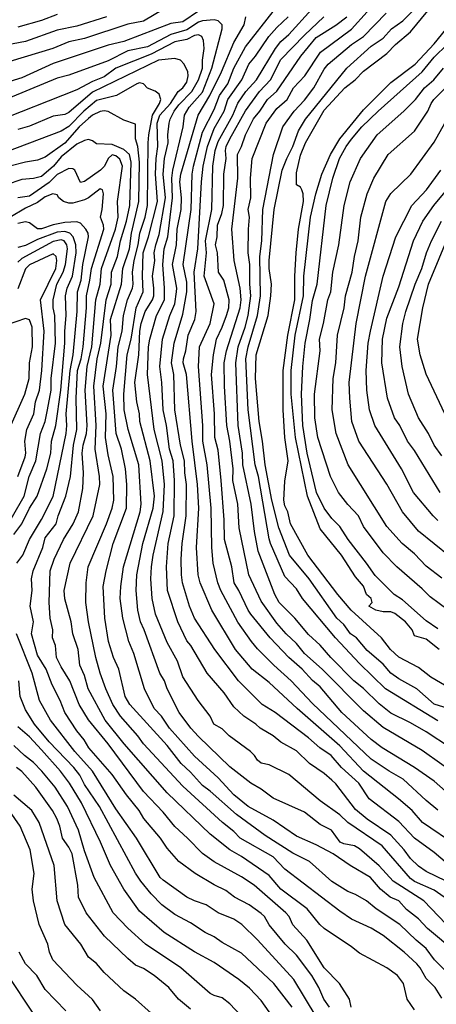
# Model space of a CAD drawing. Header units: metres. Extents: x -51132 to -49532, y -231222 to -229437.
# Tile 278 of 334: x -50239 to -50186, y -229633 to -229508. Entities that reach past the tile are written whole.
import ezdxf

# ---------------------------------------------------------------- set-up
doc = ezdxf.new("R2010")
doc.units = ezdxf.units.M
doc.layers.add('CONTOUR_INDEX', color=1, linetype='Continuous')
doc.layers.add('CONTOUR_INTER', color=3, linetype='Continuous')

msp = doc.modelspace()

# ---------------------------------------------------------------- linework, layer by layer
at = {"layer": 'CONTOUR_INDEX'}
for points, elevation in [([(-50185.58, -229608.22), (-50187.08, -229606.99), (-50190, -229604.26), (-50191.78, -229603.26), (-50194.08, -229601.71), (-50201.58, -229594.63), (-50204.26, -229591.76), (-50206.48, -229589.76), (-50208.58, -229587.66), (-50209.32, -229586.76), (-50211.08, -229584.27), (-50213.24, -229580.26), (-50213.61, -229579.26), (-50214.19, -229576.76), (-50214.36, -229574.76), (-50214.44, -229569.76), (-50214.97, -229564.26), (-50215.52, -229561.26), (-50215.53, -229559.26), (-50216.09, -229551.76), (-50215.95, -229549.26), (-50214.59, -229546.26), (-50214.08, -229543.76), (-50215.36, -229540.26), (-50215.05, -229537.26), (-50215.17, -229535.76), (-50214.38, -229531.76), (-50214.23, -229526.26), (-50213.96, -229524.26), (-50213.58, -229523.12), (-50211.69, -229519.76), (-50211.08, -229518.23), (-50210.04, -229516.76), (-50208.71, -229515.26), (-50206.28, -229511.26), (-50205.58, -229510.39), (-50204.58, -229509.48), (-50201.64, -229506.26)], 50), ([(-50184.3, -229595.26), (-50186.08, -229594.73), (-50188.29, -229592.76), (-50190.58, -229591.48), (-50191.57, -229590.76), (-50192.58, -229589.62), (-50194.58, -229587.87), (-50195.94, -229586.26), (-50196.71, -229585.76), (-50197.58, -229584.56), (-50198.46, -229583.76), (-50201.98, -229578.76), (-50204.49, -229575.76), (-50205.84, -229572.26), (-50206.75, -229568.76), (-50207.58, -229564.26), (-50207.93, -229561.26), (-50208.37, -229558.76), (-50208.81, -229553.26), (-50208.75, -229550.26), (-50207.19, -229545.26), (-50206.85, -229542.76), (-50206.8, -229541.26), (-50207.08, -229539.26), (-50207.09, -229538.26), (-50206.44, -229531.76), (-50205.4, -229526.76), (-50204.82, -229525.26), (-50204.07, -229523.76), (-50203.34, -229521.76), (-50202.45, -229520.26), (-50197.19, -229513.76), (-50194.08, -229510.99), (-50192.58, -229509.95), (-50191.48, -229508.76), (-50190.04, -229507.76), (-50188.59, -229506.26)], 55), ([(-50234.08, -229506.96), (-50236.08, -229507.7), (-50239.08, -229508.57)], 50), ([(-50184.58, -229622.69), (-50187.38, -229619.76), (-50191.27, -229617.26), (-50193.08, -229615.28), (-50195.58, -229613.13), (-50196.2, -229612.76), (-50197.58, -229612.49), (-50198.03, -229612.26), (-50199.12, -229610.76), (-50200.58, -229610.05), (-50202.58, -229608.48), (-50206.58, -229606.67), (-50208.08, -229605.55), (-50209.41, -229604.76), (-50212.08, -229602.71), (-50216.08, -229598.83), (-50217.03, -229597.76), (-50218.52, -229595.76), (-50220.07, -229592.76), (-50220.39, -229591.76), (-50220.99, -229590.76), (-50222.99, -229585.26), (-50223.46, -229584.26), (-50223.8, -229582.76), (-50224.02, -229580.26), (-50223.92, -229578.26), (-50223.15, -229574.26), (-50221.85, -229569.76), (-50221.68, -229568.26), (-50222.24, -229563.76), (-50223.54, -229558.76), (-50223.57, -229557.76), (-50223.93, -229556.26), (-50224.19, -229553.76), (-50223.66, -229550.26), (-50223.53, -229547.26), (-50223.36, -229546.26), (-50222.86, -229544.76), (-50221.93, -229543.26), (-50221.77, -229542.76), (-50221.74, -229541.76), (-50221.94, -229540.26), (-50221.62, -229538.26), (-50221.7, -229537.26), (-50221.52, -229536.26), (-50221.08, -229534.94), (-50220.29, -229530.26), (-50220.56, -229527.26), (-50220.4, -229525.26), (-50219.94, -229523.26), (-50219.97, -229522.26), (-50219.8, -229520.76), (-50219.69, -229520.26), (-50219.18, -229519.26), (-50218.58, -229518.45), (-50216.91, -229516.76), (-50216.06, -229515.26), (-50215.55, -229513.76), (-50215.57, -229512.76), (-50215.35, -229511.26), (-50215.42, -229510.26), (-50215.67, -229509.76), (-50216.08, -229509.55), (-50216.58, -229509.64), (-50217.58, -229510.15), (-50219.08, -229510.44), (-50222.08, -229511.98), (-50226.58, -229513.76), (-50228.08, -229514.86), (-50229.58, -229515.47), (-50231.58, -229516.55), (-50242.33, -229520.76)], 45), ([(-50185.08, -229578.67), (-50187.08, -229577.14), (-50188.58, -229575.57), (-50190.13, -229574.26), (-50192.08, -229572.11), (-50197.02, -229564.26), (-50198.54, -229560.26), (-50199.05, -229557.26), (-50198.94, -229553.26), (-50198.6, -229551.26), (-50198.38, -229547.76), (-50197.53, -229544.26), (-50197.35, -229542.76), (-50196.51, -229539.76), (-50196.22, -229537.76), (-50195.75, -229535.76), (-50195.4, -229532.76), (-50194.59, -229529.76), (-50193.74, -229527.76), (-50191.91, -229524.76), (-50188.58, -229521.81), (-50186.88, -229519.26), (-50186.47, -229518.26), (-50186.1, -229517.76), (-50181.58, -229513.2)], 60), ([(-50196.62, -229633.26), (-50196.85, -229632.26), (-50198.13, -229630.26), (-50200.08, -229628.28), (-50202.28, -229624.76), (-50204.08, -229622.8), (-50204.54, -229621.76), (-50204.97, -229621.26), (-50209, -229617.76), (-50210.58, -229616.69), (-50214.08, -229614.79), (-50215.58, -229613.71), (-50217.47, -229611.76), (-50219.08, -229610.3), (-50220.58, -229608.45), (-50223.08, -229605.82), (-50227.58, -229599.76), (-50230.08, -229596.72), (-50231.25, -229594.76), (-50232.47, -229591.76), (-50233.58, -229589.98), (-50234.15, -229588.76), (-50234.29, -229587.26), (-50234.66, -229586.26), (-50234.64, -229585.26), (-50234.95, -229583.76), (-50235.09, -229581.76), (-50234.95, -229577.76), (-50234.43, -229576.26), (-50233.26, -229573.76), (-50232.04, -229571.76), (-50231.37, -229570.26), (-50230.81, -229567.26), (-50230.72, -229565.26), (-50230.9, -229562.76), (-50230.76, -229561.76), (-50230.34, -229560.26), (-50230.24, -229559.26), (-50230.52, -229554.76), (-50230.24, -229551.76), (-50229.64, -229549.26), (-50229.15, -229543.26), (-50228.61, -229541.26), (-50228.42, -229539.26), (-50226.66, -229534.26), (-50226.29, -229532.76), (-50226.38, -229530.76), (-50225.77, -229526.26), (-50226.08, -229525.35), (-50226.58, -229524.93), (-50227.08, -229524.81), (-50227.56, -229525.26), (-50228.05, -229526.26), (-50228.54, -229526.76), (-50230.58, -229528.18), (-50231.08, -229528.33), (-50231.83, -229526.76), (-50232.08, -229526.58), (-50232.58, -229526.56), (-50234.08, -229527.29), (-50235.08, -229528.33), (-50237.58, -229530.05), (-50239.08, -229530.29)], 40), ([(-50184.73, -229557.76), (-50187.08, -229552.7), (-50187.84, -229550.26), (-50188.17, -229548.26), (-50187.51, -229544.26), (-50186.77, -229541.26), (-50184.08, -229534.75)], 65), ([(-50239.07, -229565.76), (-50238.15, -229563.26), (-50238.06, -229562.76), (-50238.18, -229561.26), (-50237.92, -229559.76), (-50237.06, -229557.76), (-50236.83, -229556.26), (-50236.32, -229554.76), (-50236.01, -229552.26), (-50235.71, -229547.26), (-50236.19, -229543.26), (-50234.23, -229539.26), (-50234.11, -229538.26), (-50234.18, -229537.76), (-50234.58, -229537.42), (-50237.58, -229538.79), (-50238.08, -229539.33), (-50239.08, -229541.88)], 35), ([(-50209.31, -229635.76), (-50212.08, -229632.84), (-50213.08, -229632.07), (-50214.08, -229631.79), (-50214.58, -229631.52), (-50218.31, -229628.26), (-50222.83, -229625.26), (-50225.08, -229623.23), (-50226.96, -229621.26), (-50229.37, -229616.76), (-50230.58, -229613.4), (-50231.37, -229610.76), (-50232.75, -229607.76), (-50234.34, -229605.26), (-50236.02, -229603.26), (-50237.08, -229602.13), (-50238.24, -229601.26), (-50239.58, -229599.97)], 35), ([(-50235.98, -229635.76), (-50241.58, -229627.39)], 30)]:
    msp.add_lwpolyline(points, dxfattribs=dict(at, elevation=elevation))
at = {"layer": 'CONTOUR_INTER'}
for points, elevation in [([(-50181.58, -229594.16), (-50186.51, -229591.26), (-50188.08, -229590.04), (-50190.58, -229588.73), (-50191.64, -229587.76), (-50192.77, -229586.26), (-50196.65, -229582.76), (-50198.35, -229580.76), (-50202.17, -229575.76), (-50204.37, -229571.76), (-50204.7, -229570.26), (-50205.08, -229569.47), (-50205.21, -229568.76), (-50205.08, -229566.35), (-50204.66, -229563.76), (-50205.07, -229560.76), (-50205.28, -229557.26), (-50205.28, -229552.26), (-50204.72, -229547.76), (-50203.79, -229543.26), (-50203.81, -229540.26), (-50203.64, -229537.26), (-50203.34, -229534.26), (-50202.7, -229530.76), (-50202.73, -229529.76), (-50202.9, -229529.26), (-50203.08, -229528.93), (-50203.58, -229528.62), (-50203.58, -229527.1), (-50203.08, -229524.83), (-50202.47, -229523.26), (-50200.08, -229519.12), (-50197.43, -229516.26), (-50196.14, -229515.26), (-50195.08, -229514.18), (-50192.08, -229511.92), (-50191, -229510.76), (-50189.08, -229509.17), (-50185.47, -229504.76)], 56), ([(-50220.58, -229506.3), (-50223.08, -229507.78), (-50225.08, -229508.17), (-50230.58, -229510.02), (-50232.58, -229510.41), (-50234.61, -229511.26), (-50240.08, -229512.93)], 48), ([(-50216.08, -229506.52), (-50218.08, -229507.88), (-50219.58, -229508.08), (-50225.58, -229510.38), (-50227.58, -229510.87), (-50234.58, -229513.18), (-50238.58, -229515.02), (-50240.08, -229515.47)], 47), ([(-50183.51, -229615.76), (-50186.08, -229613.58), (-50188.58, -229611.78), (-50190.58, -229609.66), (-50194.36, -229606.76), (-50195.68, -229604.76), (-50197.87, -229602.76), (-50199.2, -229601.26), (-50200.63, -229600.26), (-50202.08, -229598.99), (-50206.32, -229595.76), (-50207.98, -229594.76), (-50211, -229591.76), (-50213.98, -229587.76), (-50216.57, -229583.76), (-50217.2, -229582.26), (-50218.11, -229579.26), (-50218.24, -229578.26), (-50218.26, -229576.26), (-50218.17, -229574.26), (-50217.66, -229570.76), (-50217.62, -229566.76), (-50217.83, -229565.26), (-50217.84, -229563.76), (-50218.38, -229561.76), (-50219.07, -229557.26), (-50219.21, -229552.76), (-50219.5, -229551.26), (-50219.16, -229548.76), (-50218.08, -229545.1), (-50217.55, -229542.26), (-50217.58, -229541.01), (-50218.02, -229538.76), (-50217, -229531.76), (-50216.88, -229527.26), (-50216.72, -229526.26), (-50215.58, -229521.93), (-50214.08, -229519.02), (-50213.4, -229517.26), (-50212.36, -229515.76), (-50211.56, -229513.76), (-50210.08, -229511.06), (-50206.58, -229506.58)], 48), ([(-50184, -229600.26), (-50187.08, -229598.22), (-50189.08, -229597.08), (-50191.58, -229595.87), (-50193.08, -229594.67), (-50195.08, -229592.74), (-50196.29, -229591.76), (-50199.24, -229588.76), (-50200.58, -229587.21), (-50202.08, -229585.83), (-50203.81, -229583.76), (-50205.8, -229581.76), (-50206.34, -229580.76), (-50208.49, -229575.26), (-50208.94, -229572.76), (-50209.35, -229569.26), (-50210.41, -229564.26), (-50210.48, -229562.76), (-50211.01, -229559.26), (-50211.34, -229551.26), (-50211.02, -229549.26), (-50210.13, -229546.76), (-50209.73, -229545.26), (-50209.39, -229542.76), (-50209.54, -229541.26), (-50209.55, -229538.76), (-50209.73, -229537.26), (-50209.71, -229534.26), (-50209.57, -229532.76), (-50209.74, -229531.76), (-50209.41, -229530.26), (-50209.44, -229527.76), (-50209.24, -229525.26), (-50207.46, -229520.76), (-50206.08, -229518.89), (-50204.8, -229517.76), (-50203.97, -229516.26), (-50202.52, -229514.76), (-50200.52, -229511.76), (-50196.58, -229508.82), (-50194.58, -229506.59)], 53), ([(-50184.78, -229619.26), (-50186.08, -229618.4), (-50188.58, -229617.27), (-50189.08, -229616.92), (-50192.67, -229612.76), (-50197.07, -229609.76), (-50198.08, -229608.79), (-50200.58, -229607.03), (-50204.58, -229603.65), (-50207.08, -229602.42), (-50208.08, -229602.24), (-50208.58, -229601.83), (-50208.93, -229601.26), (-50209.44, -229600.76), (-50212.15, -229598.76), (-50213.08, -229597.84), (-50214.11, -229597.26), (-50214.58, -229596.23), (-50216.12, -229594.26), (-50218.08, -229591.23), (-50218.76, -229589.26), (-50220.08, -229586.85), (-50221.54, -229583.26), (-50221.96, -229581.26), (-50222.16, -229578.76), (-50222.05, -229577.26), (-50221.86, -229575.76), (-50220.58, -229570.19), (-50220.4, -229566.76), (-50220.72, -229563.76), (-50221.7, -229559.76), (-50222.55, -229552.76), (-50222.44, -229549.26), (-50222.29, -229548.26), (-50221.44, -229545.26), (-50220.42, -229543.26), (-50220.39, -229541.76), (-50220.62, -229538.76), (-50220.43, -229536.76), (-50219.99, -229535.26), (-50219.67, -229532.76), (-50219.4, -229530.26), (-50219.45, -229527.76), (-50219.33, -229526.76), (-50218.02, -229521.26), (-50217.85, -229519.76), (-50217.25, -229518.76), (-50215.58, -229516.83), (-50214.39, -229513.76), (-50213.04, -229508.76), (-50213.08, -229508.26), (-50213.58, -229507.77), (-50214.08, -229507.63), (-50215.58, -229507.75), (-50216.08, -229507.93), (-50217.58, -229508.91), (-50219.58, -229509.48), (-50222.58, -229511.06), (-50225.08, -229511.58), (-50227.58, -229512.86), (-50232.58, -229514.65), (-50234.08, -229515.05), (-50241.58, -229518.13)], 46), ([(-50227.78, -229507.26), (-50231.58, -229508.45), (-50234.08, -229508.94), (-50238.08, -229510.38), (-50240.58, -229510.85)], 49), ([(-50184.54, -229617.26), (-50187.08, -229616.03), (-50188.08, -229615.35), (-50189.08, -229614.34), (-50189.88, -229613.26), (-50191.58, -229611.38), (-50194.58, -229609.37), (-50196.08, -229608.13), (-50198.58, -229604.87), (-50199.08, -229604.38), (-50200.08, -229603.53), (-50201.93, -229602.26), (-50203.58, -229600.66), (-50205.58, -229599.56), (-50206.58, -229598.76), (-50208.24, -229597.76), (-50208.78, -229597.26), (-50210.31, -229596.26), (-50211.58, -229595.06), (-50212.8, -229593.26), (-50214.99, -229590.76), (-50217.07, -229587.26), (-50217.58, -229586.64), (-50218.71, -229584.26), (-50220.04, -229580.26), (-50220.14, -229577.26), (-50219.92, -229574.26), (-50219.16, -229570.76), (-50219.15, -229566.26), (-50219.31, -229563.76), (-50219.76, -229562.26), (-50220.14, -229559.26), (-50220.57, -229557.26), (-50220.73, -229553.76), (-50221, -229551.76), (-50220.65, -229548.26), (-50219.71, -229545.26), (-50219.1, -229543.76), (-50218.86, -229542.26), (-50218.84, -229541.76), (-50219.38, -229538.76), (-50218.89, -229536.26), (-50218.81, -229534.26), (-50218.29, -229531.76), (-50218.25, -229530.26), (-50218.44, -229528.26), (-50218.34, -229527.26), (-50216.13, -229519.76), (-50214.65, -229517.26), (-50213.15, -229514.26), (-50211.58, -229510.5), (-50210.27, -229508.26), (-50210.06, -229507.26)], 47), ([(-50183.2, -229612.76), (-50187.55, -229609.76), (-50188.88, -229608.26), (-50190.59, -229606.76), (-50195.08, -229603.26), (-50198.08, -229600), (-50203.53, -229595.26), (-50207.08, -229591.95), (-50209.23, -229590.26), (-50211.37, -229587.76), (-50214.38, -229582.76), (-50215.88, -229579.26), (-50216.12, -229578.26), (-50216.32, -229574.76), (-50216.03, -229569.76), (-50216.18, -229566.76), (-50216.86, -229561.26), (-50217.61, -229552.76), (-50218.01, -229551.26), (-50217.98, -229550.76), (-50217.69, -229549.76), (-50217.38, -229547.76), (-50216.54, -229545.76), (-50216.35, -229544.76), (-50216.64, -229539.76), (-50216.16, -229536.76), (-50215.71, -229528.26), (-50215.49, -229526.26), (-50214.93, -229523.76), (-50214.08, -229521.46), (-50212.81, -229519.26), (-50212.35, -229517.76), (-50210.54, -229515.26), (-50209.65, -229513.26), (-50208.8, -229512.26), (-50207.13, -229509.76), (-50206.08, -229508.59), (-50204.64, -229507.26)], 49), ([(-50182.08, -229608.04), (-50186.08, -229604.53), (-50188.58, -229602.79), (-50192.67, -229600.26), (-50194.08, -229599.21), (-50197.84, -229595.76), (-50200.58, -229592.53), (-50201.58, -229591.72), (-50202.86, -229590.26), (-50204.58, -229588.76), (-50206.94, -229586.26), (-50209.4, -229583.26), (-50209.76, -229582.76), (-50210.94, -229580.26), (-50211.54, -229579.26), (-50211.85, -229577.26), (-50212.76, -229573.76), (-50212.81, -229571.26), (-50213.18, -229566.26), (-50213.58, -229562.4), (-50213.98, -229560.76), (-50214.03, -229557.76), (-50214.43, -229552.76), (-50214.18, -229550.26), (-50213.78, -229548.26), (-50213.06, -229546.76), (-50212.51, -229545.26), (-50212.22, -229544.26), (-50212.15, -229543.26), (-50212.86, -229540.76), (-50213.51, -229539.76), (-50213.66, -229537.26), (-50213.9, -229536.26), (-50213.69, -229535.26), (-50213.65, -229533.76), (-50213.09, -229532.26), (-50212.88, -229531.26), (-50212.83, -229527.26), (-50212.56, -229525.26), (-50212.63, -229524.26), (-50212.57, -229523.76), (-50212.1, -229522.76), (-50210.08, -229519.21), (-50208.29, -229516.76), (-50206.91, -229515.26), (-50205.58, -229512.66), (-50202.58, -229509.56), (-50200.1, -229507.26)], 51), ([(-50182.58, -229604.18), (-50187.58, -229600.6), (-50192.58, -229597.69), (-50195.08, -229595.56), (-50200.34, -229590.26), (-50202.59, -229588.26), (-50203.58, -229587), (-50204.92, -229585.76), (-50206.08, -229584.42), (-50208.08, -229581.59), (-50209.68, -229578.26), (-50210.88, -229572.26), (-50211.05, -229569.26), (-50211.71, -229566.26), (-50211.64, -229564.76), (-50212.08, -229561.23), (-50212.45, -229559.26), (-50212.77, -229554.26), (-50212.81, -229551.26), (-50212.51, -229549.76), (-50210.75, -229544.26), (-50210.63, -229543.26), (-50210.77, -229541.76), (-50211.53, -229538.26), (-50211.84, -229534.26), (-50211.08, -229527.76), (-50211.12, -229524.76), (-50210.58, -229523.75), (-50210.11, -229522.26), (-50209.08, -229520.24), (-50208.26, -229519.26), (-50207.28, -229517.76), (-50206.08, -229516.69), (-50203.06, -229512.26), (-50201.08, -229509.86), (-50198.58, -229508.31), (-50197.19, -229507.26)], 52), ([(-50185.58, -229596.83), (-50192.28, -229592.76), (-50195.58, -229589.56), (-50198.64, -229586.26), (-50202.84, -229581.26), (-50203.58, -229580.03), (-50205.08, -229578.47), (-50206.92, -229574.26), (-50207.08, -229573.66), (-50208.45, -229565.76), (-50208.87, -229564.26), (-50209.74, -229557.26), (-50210.06, -229550.76), (-50209.77, -229549.26), (-50208.55, -229545.26), (-50208.18, -229542.76), (-50208.25, -229537.76), (-50208.03, -229535.76), (-50207.89, -229531.76), (-50206.53, -229524.76), (-50205.35, -229521.26), (-50203.91, -229519.26), (-50202.58, -229517.84), (-50201.38, -229516.26), (-50200.08, -229513.91), (-50199.58, -229513.26), (-50196.58, -229510.77), (-50195.08, -229509.76), (-50192.17, -229506.76)], 54), ([(-50185.43, -229587.76), (-50187.08, -229586.43), (-50188.58, -229586.04), (-50188.86, -229585.26), (-50189.7, -229584.26), (-50191.08, -229583.17), (-50191.58, -229582.98), (-50192.58, -229582.97), (-50193.49, -229582.76), (-50194.38, -229582.26), (-50193.98, -229581.76), (-50194.07, -229581.26), (-50194.67, -229580.76), (-50195.08, -229579.71), (-50196.08, -229578.5), (-50197.87, -229575.76), (-50200.58, -229572.39), (-50202.2, -229568.26), (-50203.73, -229560.76), (-50204.27, -229555.26), (-50204.27, -229552.26), (-50203.78, -229547.76), (-50202.69, -229542.76), (-50202.67, -229540.26), (-50201.83, -229532.76), (-50201.13, -229529.76), (-50200.36, -229527.26), (-50199.26, -229524.76), (-50198.08, -229522.77), (-50195.08, -229519.07), (-50191.58, -229515.61), (-50188.48, -229513.26), (-50186.08, -229510.7), (-50184.58, -229508.86)], 57), ([(-50185.58, -229585.11), (-50187.08, -229584.1), (-50190.08, -229581.46), (-50191.17, -229580.76), (-50193.58, -229578.36), (-50194.67, -229576.76), (-50197.02, -229573.76), (-50198.08, -229572.09), (-50199.08, -229571.07), (-50200.08, -229569.79), (-50201.04, -229567.76), (-50202.25, -229562.76), (-50202.78, -229559.26), (-50202.96, -229555.26), (-50202.81, -229551.76), (-50202.49, -229548.76), (-50201.88, -229545.76), (-50201.58, -229543.34), (-50200.97, -229541.26), (-50199.84, -229531.26), (-50198.97, -229527.76), (-50198.11, -229525.26), (-50197.27, -229523.76), (-50196.58, -229522.83), (-50195.26, -229521.26), (-50193.21, -229519.26), (-50187.59, -229514.26), (-50186.08, -229512.37), (-50184.41, -229510.76)], 58), ([(-50183.32, -229626.26), (-50186.93, -229623.26), (-50188.08, -229622.05), (-50189.58, -229620.85), (-50190.57, -229619.76), (-50191.65, -229619.26), (-50192.91, -229618.26), (-50194.19, -229616.76), (-50196.78, -229615.26), (-50198.93, -229613.76), (-50201.08, -229612.62), (-50203.58, -229611.5), (-50206.58, -229609.47), (-50209.75, -229607.76), (-50211.58, -229606.26), (-50213.58, -229604.11), (-50216.58, -229601.33), (-50219.76, -229597.76), (-50220.77, -229596.26), (-50221.72, -229595.26), (-50222.95, -229592.76), (-50224.32, -229588.26), (-50224.93, -229586.76), (-50225.71, -229583.76), (-50226.03, -229581.26), (-50225.97, -229579.76), (-50225.62, -229577.26), (-50223.52, -229570.26), (-50223.37, -229569.26), (-50223.69, -229564.26), (-50225.05, -229559.76), (-50225.54, -229557.26), (-50225.59, -229555.26), (-50225.14, -229550.26), (-50224.65, -229548.26), (-50223.99, -229544.26), (-50223.1, -229542.26), (-50223.2, -229540.26), (-50223.12, -229537.26), (-50222.42, -229535.26), (-50221.31, -229530.76), (-50221.57, -229527.26), (-50221.48, -229525.26), (-50221.26, -229523.76), (-50221.33, -229520.76), (-50220.98, -229519.76), (-50219.65, -229518.26), (-50218.66, -229516.76), (-50218.05, -229516.26), (-50217.58, -229515.56), (-50217.4, -229514.76), (-50217.42, -229514.26), (-50217.9, -229513.26), (-50218.37, -229512.76), (-50219.08, -229512.56), (-50221.16, -229512.76), (-50229.58, -229516.83), (-50232.58, -229519.44), (-50233.08, -229519.68), (-50234.58, -229519.87), (-50237.58, -229521.14), (-50239.08, -229521.6)], 44), ([(-50184.29, -229582.76), (-50186.58, -229581.04), (-50187.58, -229580.02), (-50190.84, -229577.26), (-50192.58, -229575.47), (-50195.08, -229572.1), (-50195.72, -229570.76), (-50197.08, -229569.3), (-50198.23, -229567.76), (-50199.26, -229565.76), (-50200.89, -229560.76), (-50201.26, -229558.26), (-50201.31, -229555.26), (-50200.59, -229549.76), (-50200.67, -229548.26), (-50200.14, -229546.26), (-50199.61, -229543.26), (-50199.24, -229542.26), (-50198.98, -229539.76), (-50198.22, -229536.26), (-50197.53, -229531.26), (-50196.77, -229528.26), (-50195.43, -229525.26), (-50193.33, -229522.26), (-50189.94, -229519.26), (-50188.45, -229517.76), (-50187.3, -229516.26), (-50186.11, -229515.26), (-50184.9, -229513.76)], 59), ([(-50182.08, -229631.23), (-50186.02, -229627.26), (-50187.08, -229625.8), (-50188.37, -229624.76), (-50190.46, -229622.76), (-50193.45, -229620.76), (-50194.67, -229619.76), (-50196.08, -229618.94), (-50197.08, -229618.54), (-50199.08, -229617.29), (-50201.96, -229614.76), (-50204.08, -229613.69), (-50207.58, -229611.45), (-50211.24, -229608.76), (-50214.58, -229605.77), (-50215.58, -229605.06), (-50217.08, -229603.37), (-50218.29, -229602.26), (-50220.08, -229599.96), (-50224.83, -229594.76), (-50225.41, -229593.76), (-50226.2, -229590.26), (-50226.89, -229588.76), (-50227.52, -229586.76), (-50228.02, -229583.76), (-50228.2, -229579.76), (-50227.85, -229577.76), (-50226.93, -229574.26), (-50225.22, -229569.76), (-50225.19, -229566.76), (-50225.36, -229564.76), (-50225.89, -229562.26), (-50226.57, -229560.26), (-50226.98, -229554.76), (-50226.5, -229551.76), (-50226.29, -229549.26), (-50225.81, -229547.26), (-50225.64, -229545.26), (-50225.13, -229543.26), (-50224.46, -229541.76), (-50224.38, -229541.26), (-50224.49, -229539.76), (-50224.28, -229538.26), (-50223.74, -229536.26), (-50223.53, -229534.76), (-50222.86, -229532.76), (-50222.55, -229531.26), (-50222.49, -229523.26), (-50222.39, -229522.26), (-50221.92, -229519.76), (-50221.04, -229518.26), (-50220.88, -229517.76), (-50221.08, -229517.07), (-50221.58, -229516.71), (-50222.58, -229516.31), (-50223.08, -229515.79), (-50223.58, -229515.64), (-50223.94, -229515.76), (-50226.52, -229517.26), (-50229.08, -229517.9), (-50230.68, -229519.26), (-50232.58, -229521.2), (-50233.58, -229521.81), (-50243.58, -229525.57)], 43), ([(-50185.08, -229632.15), (-50185.95, -229630.76), (-50187.08, -229629.61), (-50187.83, -229628.26), (-50188.28, -229627.76), (-50189.9, -229626.26), (-50192.58, -229624.15), (-50194.08, -229623.23), (-50196.58, -229622.09), (-50198.08, -229621.07), (-50205.08, -229615.7), (-50206.58, -229614.14), (-50210.78, -229611.76), (-50211.58, -229610.92), (-50213.01, -229609.76), (-50218.08, -229605.14), (-50223.08, -229599.76), (-50223.81, -229598.76), (-50226.01, -229596.26), (-50227, -229594.76), (-50227.86, -229592.76), (-50228.6, -229590.76), (-50229.14, -229588.76), (-50230.06, -229584.26), (-50230.41, -229581.76), (-50230.37, -229579.26), (-50230.13, -229577.26), (-50227.8, -229571.76), (-50227.08, -229569.76), (-50226.87, -229568.76), (-50226.94, -229565.76), (-50227.58, -229562.97), (-50227.9, -229560.76), (-50227.82, -229557.76), (-50228.23, -229554.26), (-50227.21, -229547.76), (-50227.26, -229545.76), (-50225.87, -229541.26), (-50225.72, -229539.26), (-50224.87, -229536.76), (-50224.61, -229534.76), (-50223.65, -229530.76), (-50223.57, -229525.76), (-50223.79, -229523.76), (-50224.08, -229522.76), (-50224.08, -229520.91), (-50225.58, -229520.4), (-50227.58, -229519.31), (-50228.08, -229519.21), (-50228.58, -229519.28), (-50229.58, -229519.78), (-50230.08, -229520.19), (-50231.28, -229521.26), (-50233.08, -229523.31), (-50235.58, -229525.11), (-50236.58, -229525.48), (-50238.08, -229525.72), (-50240.08, -229526.24)], 42), ([(-50184.08, -229575.92), (-50188.08, -229572.69), (-50190.11, -229570.26), (-50192.08, -229566.74), (-50195.64, -229561.26), (-50196.57, -229558.76), (-50196.82, -229555.76), (-50196.87, -229553.76), (-50196.01, -229546.26), (-50194.79, -229540.26), (-50192.21, -229530.76), (-50191.58, -229529.73), (-50189.05, -229527.26), (-50186.08, -229523.2), (-50184.7, -229520.76)], 61), ([(-50188.58, -229633.63), (-50189.52, -229632.26), (-50189.98, -229630.26), (-50190.74, -229629.26), (-50192.08, -229628.26), (-50195.58, -229626.39), (-50196.58, -229625.58), (-50200.08, -229623.25), (-50200.63, -229622.76), (-50202.22, -229620.76), (-50205.58, -229618.28), (-50207.08, -229616.53), (-50210.58, -229614.09), (-50212.08, -229613.26), (-50214.58, -229611.28), (-50220.08, -229605.98), (-50225.54, -229599.76), (-50227.96, -229596.76), (-50230.12, -229592.76), (-50230.58, -229591.07), (-50231.19, -229589.76), (-50231.4, -229587.76), (-50232.08, -229585.76), (-50232.28, -229584.26), (-50233.08, -229581.31), (-50233.19, -229580.26), (-50232.43, -229576.76), (-50229.48, -229570.76), (-50228.64, -229566.76), (-50228.68, -229565.76), (-50229.21, -229562.26), (-50229.1, -229559.26), (-50229.42, -229554.26), (-50228.96, -229550.76), (-50228.49, -229548.76), (-50227.82, -229543.26), (-50227.2, -229541.26), (-50227.14, -229539.76), (-50226.39, -229537.76), (-50226, -229535.76), (-50225.25, -229533.26), (-50224.81, -229531.26), (-50224.65, -229525.76), (-50224.88, -229524.76), (-50225.58, -229524.13), (-50227.08, -229523.51), (-50229.08, -229523.4), (-50229.58, -229523.02), (-50230.08, -229522.85), (-50230.58, -229522.97), (-50231.58, -229523.47), (-50233.58, -229525.05), (-50234.52, -229526.26), (-50236.08, -229527.57), (-50237.08, -229527.84), (-50238.58, -229527.95), (-50242.58, -229529.3)], 41), ([(-50185.58, -229571.35), (-50186.19, -229570.76), (-50188.71, -229567.76), (-50190.21, -229564.76), (-50193.62, -229559.26), (-50194.3, -229557.26), (-50194.66, -229554.76), (-50194.73, -229552.26), (-50194.47, -229548.76), (-50194.19, -229547.26), (-50192.57, -229540.26), (-50190.93, -229535.26), (-50188.92, -229531.26), (-50187.04, -229529.26), (-50185.2, -229526.76)], 62), ([(-50199.4, -229633.26), (-50200.13, -229632.26), (-50200.74, -229630.76), (-50201.64, -229629.26), (-50203.58, -229626.66), (-50205.06, -229625.26), (-50207.08, -229622.8), (-50207.68, -229621.76), (-50208.08, -229621.35), (-50209.62, -229620.26), (-50211.49, -229619.26), (-50212.58, -229618.43), (-50214.08, -229617.73), (-50216.49, -229616.26), (-50218.57, -229614.76), (-50220.08, -229613.05), (-50220.91, -229611.76), (-50223.02, -229609.26), (-50223.61, -229608.26), (-50225.25, -229606.26), (-50227.08, -229603.65), (-50230.02, -229600.26), (-50230.61, -229599.26), (-50231.58, -229598.11), (-50233.09, -229595.76), (-50233.68, -229594.26), (-50234.71, -229592.26), (-50235.46, -229590.26), (-50236.58, -229588.48), (-50237.32, -229585.76), (-50237.07, -229584.26), (-50237.49, -229582.26), (-50237.26, -229580.26), (-50237.32, -229578.76), (-50237.14, -229577.76), (-50235.91, -229574.76), (-50235.58, -229573.55), (-50234.2, -229571.76), (-50233.95, -229570.76), (-50232.97, -229568.26), (-50232.39, -229565.76), (-50231.97, -229561.76), (-50231.58, -229559.76), (-50231.63, -229555.76), (-50231.47, -229552.26), (-50231.02, -229550.76), (-50230.76, -229549.26), (-50230.35, -229544.26), (-50230.35, -229542.76), (-50229.89, -229540.76), (-50229.69, -229539.26), (-50228.12, -229534.26), (-50228.18, -229533.76), (-50228.54, -229532.76), (-50228.33, -229531.76), (-50228.19, -229529.76), (-50228.29, -229529.26), (-50228.58, -229529.12), (-50230.08, -229530.26), (-50230.58, -229530.52), (-50232.08, -229530.94), (-50232.58, -229530.95), (-50233.27, -229530.76), (-50233.87, -229530.26), (-50234.08, -229529.9), (-50234.63, -229529.76), (-50235.58, -229530.16), (-50236.58, -229530.88), (-50238.08, -229531.6), (-50240.08, -229532.8)], 39), ([(-50185.31, -229567.76), (-50188.58, -229562.44), (-50189.47, -229561.26), (-50190.45, -229559.26), (-50191.11, -229558.26), (-50192.01, -229555.76), (-50192.75, -229551.26), (-50192.64, -229548.26), (-50192.08, -229545.6), (-50190.58, -229541.59), (-50188.7, -229535.76), (-50187.53, -229533.26), (-50186.11, -229531.26), (-50184.04, -229528.76)], 63), ([(-50239.22, -229576.76), (-50238.46, -229575.76), (-50237.6, -229573.76), (-50236.08, -229571.22), (-50234.58, -229568.3), (-50232.93, -229560.26), (-50232.85, -229559.26), (-50232.94, -229557.76), (-50232.42, -229552.26), (-50232.04, -229550.26), (-50231.53, -229544.76), (-50231.5, -229542.26), (-50231.03, -229540.76), (-50230.79, -229538.76), (-50230.06, -229535.26), (-50230.12, -229534.76), (-50230.41, -229534.26), (-50231.08, -229533.52), (-50231.58, -229533.34), (-50233.08, -229533.41), (-50234.58, -229533.72), (-50236.08, -229534.21), (-50236.58, -229534.21), (-50237.58, -229533.47), (-50238.08, -229533.35), (-50239.08, -229533.55)], 38), ([(-50185.08, -229563.11), (-50186.07, -229561.76), (-50186.81, -229560.26), (-50188.07, -229558.26), (-50189.33, -229555.26), (-50190.15, -229551.76), (-50190.45, -229549.26), (-50190.04, -229546.26), (-50189.67, -229544.76), (-50188.48, -229541.26), (-50187.62, -229539.26), (-50187.06, -229537.26), (-50186.42, -229535.76), (-50185.14, -229533.26)], 64), ([(-50239.58, -229573.12), (-50238.56, -229571.76), (-50237.59, -229569.76), (-50236.62, -229568.26), (-50235.38, -229564.76), (-50234.86, -229562.76), (-50234.8, -229561.26), (-50234.25, -229559.26), (-50233.62, -229554.76), (-50233.08, -229548.76), (-50233.1, -229547.26), (-50232.94, -229545.26), (-50233.02, -229542.76), (-50232.81, -229541.76), (-50232.11, -229540.26), (-50231.64, -229537.26), (-50231.68, -229536.26), (-50232.03, -229535.26), (-50232.44, -229534.76), (-50233.08, -229534.58), (-50234.08, -229534.65), (-50236.58, -229535.58), (-50238.08, -229536.33), (-50239.08, -229536.62)], 37), ([(-50241.08, -229573.11), (-50238.25, -229568.26), (-50237.64, -229565.76), (-50236.8, -229563.76), (-50236.19, -229560.26), (-50235.6, -229558.76), (-50235.29, -229557.26), (-50234.83, -229554.76), (-50234.83, -229553.26), (-50234.28, -229548.76), (-50234.37, -229545.26), (-50234.57, -229544.26), (-50234.58, -229543.26), (-50234.12, -229541.26), (-50233.31, -229539.76), (-50233.01, -229538.76), (-50232.74, -229536.76), (-50232.84, -229536.26), (-50233.19, -229535.76), (-50233.58, -229535.61), (-50234.58, -229535.85), (-50238.58, -229537.98), (-50239.08, -229538.47)], 36), ([(-50240.08, -229559.56), (-50238.19, -229555.26), (-50237.65, -229553.26), (-50237.61, -229551.26), (-50237.21, -229549.26), (-50237.26, -229546.76), (-50237.58, -229545.82), (-50238.08, -229545.64), (-50240.58, -229546.48)], 34), ([(-50201.08, -229634.46), (-50203.93, -229629.76), (-50208.58, -229624.71), (-50210.56, -229622.76), (-50211.58, -229622.08), (-50213.58, -229621.26), (-50215.08, -229620.27), (-50216.58, -229619.76), (-50217.55, -229619.26), (-50220.58, -229617.13), (-50220.95, -229616.76), (-50223.95, -229611.76), (-50226.58, -229608.04), (-50229.56, -229603.26), (-50231.8, -229600.76), (-50234.93, -229596.76), (-50236.32, -229594.26), (-50237.24, -229590.76), (-50239.26, -229585.76)], 38), ([(-50204.14, -229633.26), (-50206.48, -229630.26), (-50210.58, -229626.39), (-50213.08, -229625.06), (-50214.08, -229624.32), (-50215.22, -229623.76), (-50217.08, -229622.53), (-50219.08, -229621.48), (-50220.73, -229620.26), (-50222.08, -229618.86), (-50223.4, -229617.26), (-50224.08, -229616.21), (-50228.67, -229607.76), (-50230.58, -229604.94), (-50231.19, -229603.76), (-50231.96, -229602.76), (-50235.08, -229599.51), (-50236.96, -229597.26), (-50238.08, -229595.42), (-50238.8, -229593.76), (-50238.95, -229591.76)], 37), ([(-50205.06, -229636.76), (-50208.08, -229632.44), (-50209.58, -229630.88), (-50210.93, -229629.76), (-50214.08, -229627.59), (-50216.58, -229626.22), (-50220.43, -229623.76), (-50223.58, -229621.06), (-50225.58, -229618.28), (-50227.29, -229615.26), (-50228.57, -229612.26), (-50230.98, -229607.26), (-50232.48, -229604.76), (-50233.63, -229603.26), (-50236.08, -229600.52), (-50237.58, -229598.88), (-50239.08, -229597.6)], 36), ([(-50217.08, -229633.54), (-50218.61, -229632.26), (-50219.85, -229630.76), (-50221.7, -229629.26), (-50223.08, -229628.35), (-50224.08, -229627.92), (-50225.08, -229627.08), (-50228.03, -229624.26), (-50230.37, -229621.26), (-50231.36, -229619.26), (-50231.44, -229617.76), (-50232.18, -229613.76), (-50232.58, -229612.9), (-50233.41, -229611.76), (-50233.74, -229610.26), (-50234.13, -229609.26), (-50234.68, -229608.26), (-50236.8, -229605.26), (-50238.58, -229603.3), (-50239.24, -229602.76)], 34), ([(-50222.08, -229634.05), (-50224.08, -229632.24), (-50225.58, -229631.21), (-50228.08, -229628.85), (-50229.08, -229627.72), (-50230.08, -229626.93), (-50231.05, -229625.26), (-50233.08, -229622.76), (-50234.05, -229619.76), (-50234.43, -229615.26), (-50236.38, -229609.76), (-50237.29, -229608.26), (-50239.58, -229606.28)], 33), ([(-50228.55, -229633.76), (-50229.58, -229632.32), (-50231.58, -229630.47), (-50234.6, -229627.26), (-50235.05, -229626.26), (-50235.26, -229625.26), (-50236.38, -229622.76), (-50237.08, -229619.76), (-50237.24, -229618.26), (-50236.98, -229616.26), (-50237.49, -229613.26), (-50238.79, -229610.26), (-50240.52, -229607.76)], 32), ([(-50232.98, -229633.76), (-50235.58, -229631.02), (-50236.65, -229629.26), (-50238.1, -229627.76), (-50238.9, -229626.26)], 31)]:
    msp.add_lwpolyline(points, dxfattribs=dict(at, elevation=elevation))

doc.saveas('drawing.dxf')
